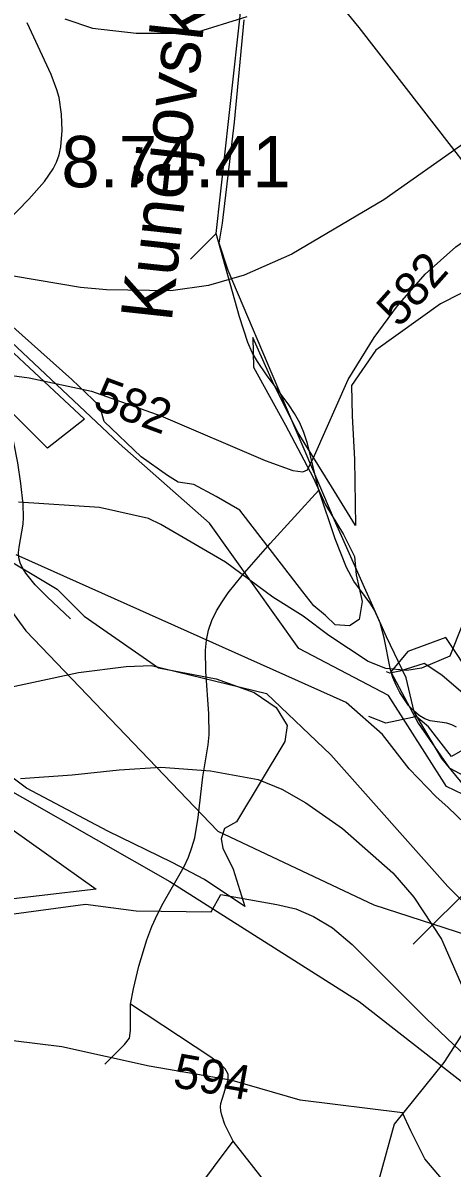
# Model space of a CAD drawing. Extents: x -709584 to -702006, y -1161789 to -1157496.
# Drawn here: x -707298.4 to -707173.1, y -1159909.8 to -1159575.6 of the extents above; entities that cross this region are included whole.
import ezdxf

# ---------------------------------------------------------------- set-up
doc = ezdxf.new("R2010")
doc.units = 0
for name, color, linetype in [('102_obvod PÚ', 7, 'Continuous'), ('110_silnice II. třídy a III. třídy', 7, 'Continuous'), ('120_vrstevnice hlavní', 7, 'Continuous'), ('121_vrstevnice hlavní_popis', 7, 'Continuous'), ('122_vrstevnice základní', 7, 'Continuous'), ('408_BPEJ_linie', 7, 'Continuous'), ('409_BPEJ_popis', 7, 'Continuous'), ('411_akumulovaný odtok', 7, 'Continuous'), ('419_LPIS PB', 7, 'Continuous'), ('501_vodní tok', 7, 'Continuous'), ('502_vodní tok_popis', 7, 'Continuous'), ('735_OP sítí TI', 7, 'Continuous')]:
    doc.layers.add(name, color=color, linetype=linetype)

msp = doc.modelspace()

# ---------------------------------------------------------------- linework, layer by layer
at = {"layer": '102_obvod PÚ'}
msp.add_lwpolyline([(-707162.64, -1159804.3), (-707174.77, -1159798.41), (-707191.72, -1159771.87), (-707217.88, -1159758.13), (-707243.87, -1159721.54), (-707270.29, -1159698.35), (-707331.78, -1159640.53)], dxfattribs=at)
at = {"layer": '110_silnice II. třídy a III. třídy'}
msp.add_lwpolyline([(-707891.2, -1158926.02), (-707845.98, -1158974.16), (-707817.26, -1159017.7), (-707796.68, -1159073.19), (-707758.86, -1159190.4), (-707734.44, -1159300.73), (-707726.3, -1159328.96), (-707710.98, -1159361.01), (-707689.44, -1159398.33), (-707672.68, -1159420.33), (-707591.22, -1159519.21), (-707503.14, -1159616.33), (-707475.85, -1159642.64), (-707378.49, -1159735.32), (-707320.09, -1159789.38), (-707255.46, -1159826.22), (-707200.25, -1159861.16), (-707169.1, -1159885.49), (-707119.45, -1159925.38), (-707100.71, -1159937.16)], dxfattribs=at)
at = {"layer": '120_vrstevnice hlavní'}
for points in [[(-707096.49, -1159535.5), (-707110.5, -1159550.95), (-707117.79, -1159559.79), (-707133.98, -1159579.17), (-707143.53, -1159588.72), (-707168.99, -1159610.27), (-707193, -1159627.2), (-707219.9, -1159643.11), (-707233.79, -1159649.18), (-707244.2, -1159652.22), (-707255.2, -1159653.81), (-707274, -1159653.52), (-707281.52, -1159652.8), (-707307.56, -1159648.46), (-707321.44, -1159647.3), (-707328.39, -1159645.71), (-707349.22, -1159639.2), (-707367.59, -1159635.88)], [(-707299.07, -1159796.15), (-707284.03, -1159795.02), (-707270.24, -1159793.54), (-707258.09, -1159792.81), (-707243.63, -1159793.83), (-707229.74, -1159796.43), (-707222.8, -1159799.18), (-707215.85, -1159803.23), (-707205.15, -1159810.75), (-707190.4, -1159823.62), (-707184.32, -1159830.71), (-707176.22, -1159843.01), (-707169.95, -1159857.17), (-707159.17, -1159856.16), (-707155.66, -1159859.17), (-707149.61, -1159861.23), (-707145.85, -1159860.94), (-707133.84, -1159855.91), (-707131.86, -1159848.66), (-707128.63, -1159844.45), (-707126.57, -1159828.58), (-707121.35, -1159809.21), (-707109.76, -1159787.95)]]:
    msp.add_lwpolyline(points, dxfattribs=at)
at = {"layer": '122_vrstevnice základní'}
for points in [[(-707330.68, -1159683.57), (-707320.09, -1159678.68), (-707305.24, -1159677.97), (-707296.57, -1159679.12), (-707278.34, -1159683.03), (-707258.09, -1159690.26), (-707227.71, -1159703.28), (-707219.62, -1159706.17), (-707216.72, -1159706.61), (-707215.28, -1159706.03), (-707213.25, -1159701.83), (-707203.41, -1159679.7), (-707195.89, -1159667.41), (-707189.09, -1159658.15), (-707180.99, -1159648.89), (-707172.03, -1159640.94), (-707155.39, -1159629.37), (-707111.42, -1159608.39), (-707102.6, -1159603.33), (-707092.91, -1159594.22), (-707085.82, -1159584.38), (-707070.75, -1159556.21), (-707058.68, -1159540.13)], [(-707286.15, -1159574.4), (-707278.05, -1159577.15), (-707265.32, -1159578.6), (-707248.54, -1159578.6), (-707232.92, -1159573.68)], [(-707152.35, -1159706.61), (-707173.76, -1159760.41), (-707182.01, -1159763.89), (-707186.35, -1159764.61), (-707192.42, -1159764.03), (-707197.63, -1159762.01), (-707209.06, -1159754.34), (-707216.58, -1159748.7), (-707225.4, -1159743.2), (-707239.29, -1159732.93), (-707258.09, -1159721.94), (-707261.71, -1159720.2), (-707276.03, -1159717.02), (-707299.6, -1159715.43)], [(-707204.02, -1159773.97), (-707300.36, -1159730.84)], [(-707309.87, -1159771.12), (-707282.1, -1159765.19), (-707268.21, -1159763.45), (-707260.84, -1159763.16), (-707227.33, -1159771.32)], [(-707167.69, -1159834.33), (-707174.34, -1159827.67), (-707208.48, -1159789.2), (-707227.33, -1159771.32)], [(-707166.82, -1159811.76), (-707174.38, -1159804.5), (-707177.73, -1159801.49), (-707185.62, -1159793.25), (-707193.43, -1159783.27), (-707204.02, -1159773.97)], [(-707333.59, -1159839.97), (-707280.08, -1159832.74), (-707265.32, -1159834.76), (-707243.41, -1159835.02), (-707240.59, -1159829.94), (-707224.24, -1159832.88), (-707218.75, -1159834.18), (-707213.54, -1159836.35), (-707208.04, -1159839.68), (-707202.26, -1159844.6), (-707180.56, -1159866.29), (-707168.84, -1159877.43)], [(-707175.59, -1159913.54), (-707181.04, -1159907.09), (-707185.12, -1159898.99), (-707187.57, -1159893.71), (-707217.45, -1159890.02), (-707237.26, -1159884.23), (-707261.56, -1159880.03), (-707287.02, -1159874.39), (-707308.43, -1159871.79)]]:
    msp.add_lwpolyline(points, dxfattribs=at)
at = {"layer": '408_BPEJ_linie'}
for points in [[(-707383.5, -1159572.5), (-707382, -1159595.5), (-707361, -1159667.5), (-707346.5, -1159690), (-707337, -1159699), (-707297.5, -1159753), (-707241.5, -1159811.5), (-707196, -1159833), (-707165, -1159843)], [(-707175, -1159755), (-707186, -1159759), (-707191, -1159765), (-707183, -1159780), (-707174, -1159793), (-707159, -1159801), (-707159, -1159779), (-707175, -1159755)], [(-707165, -1159843), (-707161, -1159848.5), (-707161, -1159856.5), (-707175.5, -1159879), (-707190, -1159897), (-707195, -1159915), (-707192, -1159933), (-707172.5, -1159978), (-707172.07, -1159999.92), (-707172.08, -1159999.97), (-707172.08, -1160000), (-707183, -1160040.5), (-707181.5, -1160067.5), (-707172, -1160103)]]:
    msp.add_lwpolyline(points, dxfattribs=at)
at = {"layer": '411_akumulovaný odtok'}
for p, q in [((-707241.99, -1159637), (-707231.99, -1159547)), ((-707249.49, -1159644.5), (-707241.99, -1159637)), ((-707184.49, -1159844.5), (-707161.99, -1159822)), ((-707251.99, -1159922), (-707236.99, -1159902)), ((-707199.49, -1159949.5), (-707236.99, -1159902))]:
    msp.add_line(p, q, dxfattribs=at)
for points in [[(-707141.99, -1159652), (-707200.28, -1159576.96), (-707208.81, -1159566.45), (-707212.66, -1159562.33), (-707217.92, -1159557.7), (-707223.61, -1159553.2), (-707231.99, -1159547)], [(-707321.99, -1159662), (-707316.33, -1159650.89), (-707313.01, -1159645.27), (-707311.3, -1159642.74), (-707309.71, -1159640.69), (-707306.57, -1159637.18), (-707296.64, -1159627.07), (-707292.03, -1159621.88), (-707289.51, -1159618.2), (-707288.54, -1159616.24), (-707287.81, -1159614.05), (-707287.33, -1159611.76), (-707286.92, -1159607.01), (-707287.07, -1159602.17), (-707287.82, -1159597.36), (-707288.45, -1159595.11), (-707290.11, -1159590.67), (-707297.13, -1159575.54)], [(-707211.99, -1159712), (-707215.33, -1159698.37), (-707216.36, -1159695.15), (-707217.57, -1159692.28), (-707219.09, -1159689.61), (-707220.81, -1159687.04), (-707227.3, -1159678.25), (-707229.92, -1159674.41), (-707231.45, -1159671.74), (-707232.7, -1159668.88), (-707235.13, -1159661.4), (-707241.99, -1159637)], [(-707284.49, -1159749.5), (-707291.28, -1159743.1), (-707294.74, -1159739.54), (-707297.55, -1159736.15), (-707298.48, -1159734.66), (-707299.13, -1159733.2), (-707299.52, -1159731.68), (-707299.6, -1159730.14), (-707299.46, -1159728.56), (-707298.29, -1159721.84), (-707298.17, -1159719.92), (-707298.27, -1159716), (-707298.92, -1159710.02), (-707299.84, -1159704.01), (-707301, -1159698.06), (-707302.04, -1159694.2), (-707303.47, -1159690.52), (-707306.32, -1159685.31), (-707310.68, -1159678.59), (-707321.99, -1159662)], [(-707266.99, -1159862), (-707266.12, -1159857.47), (-707264.53, -1159850.91), (-707262.16, -1159843.16), (-707260.7, -1159839.29), (-707259.09, -1159835.71), (-707257.43, -1159832.47), (-707251.34, -1159821.76), (-707250.08, -1159819.05), (-707249.03, -1159816.28), (-707248.24, -1159813.41), (-707247.21, -1159807.52), (-707245.83, -1159795.62), (-707244.26, -1159786.3), (-707244.03, -1159783.32), (-707244.09, -1159777.2), (-707244.96, -1159764.77), (-707245.05, -1159758.65), (-707244.79, -1159755.69), (-707244.22, -1159752.81), (-707243.22, -1159749.96), (-707241.86, -1159747.22), (-707240.24, -1159744.55), (-707238.42, -1159741.94), (-707234.39, -1159736.82), (-707226.23, -1159727.56), (-707211.99, -1159712)], [(-707171.86, -1159781.17), (-707173.24, -1159780.42), (-707174.71, -1159780), (-707179.5, -1159779.24), (-707181.07, -1159778.73), (-707182.76, -1159777.74), (-707184.34, -1159776.4), (-707185.81, -1159774.79), (-707188.41, -1159770.99), (-707189.49, -1159768.88), (-707190.39, -1159766.66), (-707191.06, -1159764.4), (-707192.9, -1159755.01), (-707194.14, -1159750.72), (-707195.81, -1159746.95), (-707196.81, -1159745.22), (-707201.78, -1159738.52), (-707203.92, -1159734.51), (-707207.23, -1159726.19), (-707211.99, -1159712)], [(-707274.49, -1159879.5), (-707268.67, -1159873.76), (-707267.26, -1159871.89), (-707266.94, -1159869.63), (-707266.99, -1159862)], [(-707236.99, -1159902), (-707239.41, -1159897.06), (-707240.34, -1159894.38), (-707240.62, -1159893.1), (-707240.7, -1159891.94), (-707240.57, -1159890.92), (-707238.43, -1159884.1), (-707238.48, -1159882.38), (-707239.38, -1159880.82), (-707240.86, -1159879.41), (-707243.56, -1159877.43), (-707266.99, -1159862)]]:
    msp.add_lwpolyline(points, dxfattribs=at)
at = {"layer": '419_LPIS PB'}
for points in [[(-707153.2, -1159645.7), (-707176.5, -1159657.6), (-707195.4, -1159671.1), (-707202.5, -1159681.4), (-707202.33, -1159690.29), (-707201.63, -1159702.99), (-707201.28, -1159722.22), (-707208.33, -1159710.93), (-707218.03, -1159695.23), (-707225.09, -1159681.3), (-707231.28, -1159667.35), (-707231.09, -1159676.01), (-707221.74, -1159692.94), (-707213.62, -1159708.28), (-707210.1, -1159716.22), (-707204.8, -1159724.87), (-707201.61, -1159731.29), (-707201.1, -1159736.7), (-707199.37, -1159744.41), (-707200.22, -1159749.72), (-707203.02, -1159751.6), (-707207.2, -1159751.28), (-707210.03, -1159748.54), (-707213.48, -1159745.75), (-707216.68, -1159741.63), (-707235.09, -1159717.78), (-707241.95, -1159713.85), (-707248.45, -1159710.33), (-707253.05, -1159709.63), (-707256.21, -1159707.65), (-707263.81, -1159702.23), (-707274.65, -1159691.88), (-707275.89, -1159687.47), (-707284.13, -1159679.62), (-707315.93, -1159651.31)], [(-707317.2, -1159656.98), (-707280.37, -1159691.27), (-707291.16, -1159699.73), (-707325.45, -1159665.44)], [(-707306.16, -1159730.24), (-707288.38, -1159740.86), (-707280.48, -1159748.76), (-707258.75, -1159763.83), (-707241.96, -1159767.04), (-707230.85, -1159770.99), (-707224.43, -1159775.43), (-707221.22, -1159780.62), (-707221.96, -1159785.31), (-707236.03, -1159808.77), (-707239.49, -1159810.75), (-707240.48, -1159813.71), (-707239.98, -1159816.43), (-707237.02, -1159822.6), (-707233.56, -1159833.46), (-707245.42, -1159825.56), (-707254.8, -1159820.62), (-707273.57, -1159811.49), (-707297.27, -1159798.89), (-707315.55, -1159785.31)], [(-707306.1, -1159807.8), (-707277, -1159828.4), (-707310.39, -1159832.3)]]:
    msp.add_lwpolyline(points, dxfattribs=at)
at = {"layer": '501_vodní tok'}
msp.add_lwpolyline([(-707117.83, -1159911.76), (-707120.01, -1159892.59), (-707124.98, -1159887.57), (-707137.77, -1159885.21), (-707143.44, -1159876.93), (-707145.8, -1159855.09), (-707149.23, -1159843.26), (-707157.52, -1159834.93), (-707161.59, -1159814.53), (-707168, -1159800.19), (-707176.15, -1159790.23), (-707184.16, -1159776.65), (-707186.56, -1159766.68), (-707192.31, -1159754.77), (-707207.48, -1159720.69), (-707222.65, -1159685.23), (-707238.46, -1159647.82), (-707241.07, -1159639.85), (-707240.09, -1159634.03), (-707236.58, -1159604.55), (-707233.81, -1159574.69)], dxfattribs=at)
at = {"layer": '735_OP sítí TI'}
for points in [[(-707155.49, -1159773.74), (-707162.3, -1159764.17), (-707169.85, -1159771.34), (-707169.9, -1159771.27), (-707176.12, -1159765.99), (-707181.31, -1159762.51), (-707188.36, -1159764.74), (-707191.31, -1159765.4), (-707192.27, -1159765.02)], [(-707163.91, -1159784.25), (-707173.26, -1159789.73), (-707180.06, -1159781.01), (-707183.68, -1159777.94), (-707184.72, -1159778.26), (-707192.43, -1159780), (-707197.41, -1159778.04)]]:
    msp.add_lwpolyline(points, dxfattribs=at)

# ---------------------------------------------------------------- texts
at = {"layer": '121_vrstevnice hlavní_popis'}
for s, rotation, p in [('582', 48.3133, (-707188.58, -1159664.8)), ('582', 339.7607, (-707278.33, -1159688.07)), ('594', 349.7312, (-707254.92, -1159886.06))]:
    msp.add_text(s, height=10, rotation=rotation, dxfattribs=at).set_placement(p)
at = {"layer": '409_BPEJ_popis'}
msp.add_text('8.74.41', height=15, dxfattribs=at).set_placement((-707287.12, -1159623.55))
at = {"layer": '502_vodní tok_popis'}
msp.add_text('Kunějovský potok (Lesy ČR, s.p.)', height=15, rotation=83.7769, dxfattribs=at).set_placement((-707254.98, -1159663.1))

doc.saveas('drawing.dxf')
